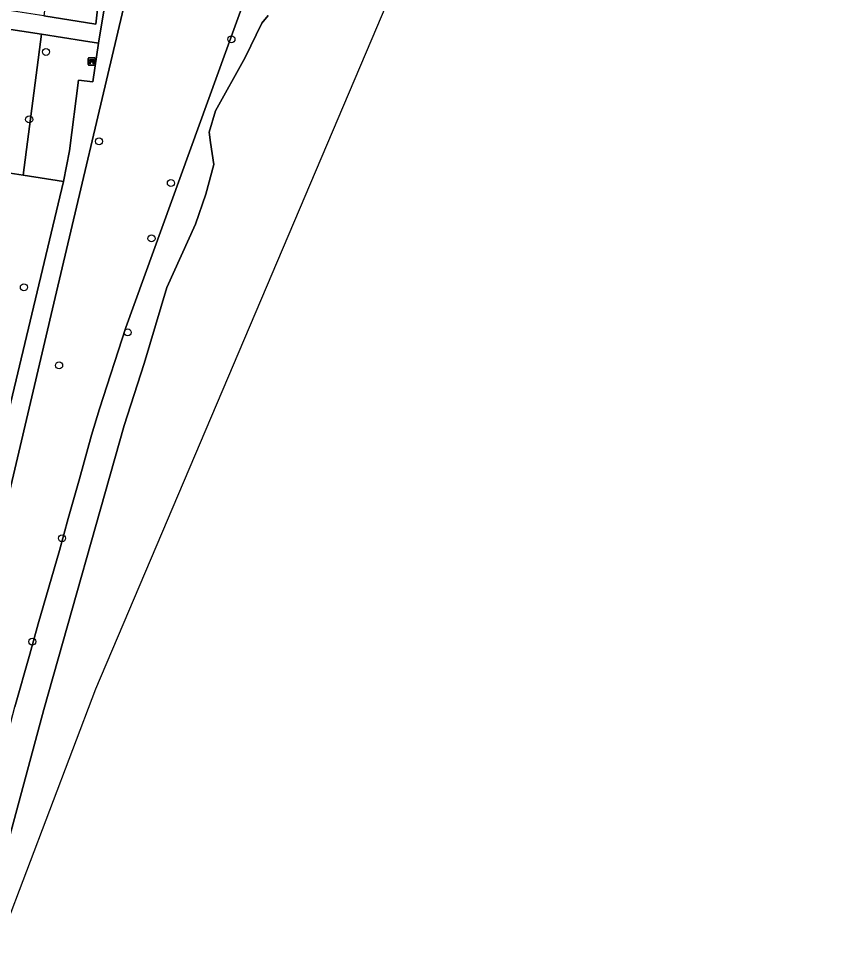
# Model space of a CAD drawing. Extents: x 161848 to 162726, y 385382 to 386521.
# Drawn here: x 162266.6 to 162381.7, y 386158.9 to 386288 of the extents above; entities that cross this region are included whole.
import ezdxf

# ---------------------------------------------------------------- set-up
doc = ezdxf.new("R2010")
doc.units = 0
for name, color, linetype in [('IMGEO_Bank', 7, 'Continuous'), ('IMGEO_Boom', 7, 'Continuous'), ('IMGEO_Groenvoorziening', 7, 'Continuous'), ('IMGEO_Rietland', 7, 'Continuous'), ('IMGEO_Voetpad_halfverhard', 7, 'Continuous'), ('IMGEO_Waterloop', 7, 'Continuous')]:
    doc.layers.add(name, color=color, linetype=linetype)

msp = doc.modelspace()

# ---------------------------------------------------------------- linework, layer by layer
at = {"layer": 'IMGEO_Bank'}
for p, q in [((162276.29, 386281.63), (162276.29, 386282.47)), ((162276.29, 386282.47), (162276.29, 386281.63)), ((162276.36, 386282.56), (162277.2, 386282.56)), ((162277.2, 386282.56), (162276.36, 386282.56)), ((162277.21, 386281.56), (162276.37, 386281.56)), ((162276.37, 386281.56), (162277.21, 386281.56)), ((162276.99, 386281.96), (162276.59, 386281.96)), ((162276.6, 386282.06), (162276.6, 386282.17)), ((162276.64, 386282.17), (162276.64, 386282.06)), ((162276.93, 386282.18), (162276.65, 386282.18)), ((162276.65, 386282.06), (162276.93, 386282.06)), ((162276.94, 386282.06), (162276.94, 386282.17)), ((162276.98, 386282.17), (162276.98, 386282.06)), ((162277.29, 386282.48), (162277.29, 386281.64)), ((162277.29, 386281.64), (162277.29, 386282.48))]:
    msp.add_line(p, q, dxfattribs=at)
for points in [[(162276.54, 386281.96), (162276.39, 386281.96), (162276.51, 386282.06), (162276.59, 386282.06)], [(162276.59, 386282.18), (162276.51, 386282.18), (162276.51, 386282.34), (162277.07, 386282.34), (162277.07, 386282.18), (162276.99, 386282.18)], [(162276.59, 386281.95), (162276.59, 386281.74), (162276.54, 386281.74), (162276.54, 386281.95)], [(162276.99, 386282.06), (162277.07, 386282.06), (162277.18, 386281.96), (162277.04, 386281.96)], [(162277.04, 386281.95), (162277.04, 386281.74), (162276.99, 386281.74), (162276.99, 386281.95)]]:
    msp.add_lwpolyline(points, dxfattribs=at)
for centre, radius, start, end in [((162276.37, 386282.48), 0.0779, 92.4484, 184.2845), ((162276.37, 386282.48), 0.0779, 92.4484, 184.2845), ((162276.37, 386281.64), 0.0779, 182.4484, 274.2845), ((162276.37, 386281.64), 0.0779, 182.4484, 274.2845), ((162276.54, 386281.95), 0.00671, 2.8957, 87.1043), ((162276.59, 386282.17), 0.00671, 2.8957, 87.1043), ((162276.59, 386282.06), 0.00671, 272.8957, 357.1043), ((162276.59, 386281.95), 0.00671, 92.8957, 177.1043), ((162276.65, 386282.17), 0.00671, 92.8957, 177.1043), ((162276.65, 386282.06), 0.00671, 182.8957, 267.1043), ((162276.93, 386282.17), 0.00671, 2.8957, 87.1043), ((162276.93, 386282.06), 0.00671, 272.8957, 357.1043), ((162276.99, 386282.17), 0.00671, 92.8957, 177.1043), ((162276.99, 386282.06), 0.00671, 182.8957, 267.1043), ((162276.99, 386281.95), 0.00671, 2.8957, 87.1043), ((162277.04, 386281.95), 0.00671, 92.8957, 177.1043), ((162277.21, 386282.48), 0.0779, 2.4484, 94.2845), ((162277.21, 386282.48), 0.0779, 2.4484, 94.2845), ((162277.21, 386281.64), 0.0779, 272.4484, 4.2845), ((162277.21, 386281.64), 0.0779, 272.4484, 4.2845)]:
    msp.add_arc(centre, radius, start, end, dxfattribs=at)
at = {"layer": 'IMGEO_Boom'}
for centre in [(162296.24, 386285.16), (162270.42, 386283.4), (162268.08, 386274.01), (162277.81, 386270.95), (162287.81, 386265.14), (162285.11, 386257.44), (162267.34, 386250.64), (162281.79, 386244.36), (162272.25, 386239.76), (162272.65, 386215.7), (162268.51, 386201.31)]:
    msp.add_circle(centre, 0.489, dxfattribs=at)
at = {"layer": 'IMGEO_Groenvoorziening'}
for points in [[(162298.1, 386290.77), (162317.71, 386335.16), (162292.79, 386338.59), (162290.16, 386327.44), (162271.89, 386250), (162253.16, 386170.62), (162250.49, 386159.34), (162253.98, 386158.88), (162257.93, 386162.35), (162258.17, 386162.86), (162260.96, 386173.33), (162263.98, 386184.41), (162266.09, 386192.24), (162268.16, 386199.56), (162269.35, 386203.78), (162272.28, 386214), (162273.52, 386218.45), (162275.09, 386223.99), (162276.77, 386230.07), (162277.87, 386233.72), (162281.53, 386245.03)], [(162277.9, 386292.38), (162276.73, 386292.55), (162276.89, 386294.23), (162270.98, 386295.11), (162270.11, 386288.41), (162277.35, 386287.27)], [(162269.78, 386285.85), (162264.34, 386286.71), (162261.79, 386267.09), (162267.23, 386266.23)], [(162267.23, 386266.23), (162272.84, 386265.34), (162273.68, 386269.65), (162274.94, 386279.49), (162276.93, 386279.25), (162277.72, 386284.62), (162275.63, 386284.92), (162269.78, 386285.85)], [(162267.23, 386266.23), (162261.79, 386267.09), (162256.36, 386267.95), (162253.99, 386250), (162251.39, 386230.34), (162261.61, 386229.36), (162261.52, 386228.63), (162264.05, 386228.45), (162269.18, 386250), (162272.84, 386265.34)]]:
    msp.add_lwpolyline(points, close=True, dxfattribs=at)
at = {"layer": 'IMGEO_Rietland'}
for points in [[(162298.1, 386290.77), (162281.53, 386245.03), (162277.87, 386233.72), (162276.77, 386230.07), (162275.09, 386223.99), (162273.52, 386218.45), (162272.28, 386214), (162269.35, 386203.78), (162268.16, 386199.56), (162266.09, 386192.24)], [(162263.39, 386167.02), (162270.14, 386191.86), (162281.31, 386231.41), (162284.1, 386240.03), (162287.26, 386250.59), (162291.24, 386259.43), (162292.66, 386263.6), (162293.77, 386267.75), (162293.34, 386270.79), (162293.14, 386272.23), (162294.04, 386275.19), (162298.17, 386282.62), (162300.45, 386287.4), (162301.34, 386288.48)]]:
    msp.add_lwpolyline(points, dxfattribs=at)
at = {"layer": 'IMGEO_Voetpad_halfverhard'}
msp.add_lwpolyline([(162279, 386292.22), (162277.72, 386284.62), (162276.93, 386279.25), (162274.94, 386279.49), (162273.68, 386269.65), (162272.84, 386265.34), (162269.18, 386250), (162264.05, 386228.45), (162263.85, 386227.62), (162262.9, 386227.57), (162262.65, 386223.09), (162262.11, 386220.3), (162261.58, 386215.43), (162259.98, 386215.6), (162259.05, 386207.02), (162258.47, 386204.57), (162250.31, 386170.09), (162249.21, 386165.46), (162247.84, 386159.66), (162250.49, 386159.34), (162253.16, 386170.62), (162271.89, 386250), (162290.16, 386327.44)], dxfattribs=at)
msp.add_lwpolyline([(162279, 386292.22), (162277.9, 386292.38), (162277.35, 386287.27), (162270.11, 386288.41), (162264.68, 386289.27), (162259.24, 386290.13), (162258.95, 386287.56), (162264.34, 386286.71), (162269.78, 386285.85), (162275.63, 386284.92), (162277.72, 386284.62)], close=True, dxfattribs=at)
at = {"layer": 'IMGEO_Waterloop'}
for points in [[(162264.53, 386160.96), (162277.36, 386194.74), (162335.65, 386331.94), (162381.72, 386440.36)], [(162301.34, 386288.48), (162300.45, 386287.4), (162298.17, 386282.62), (162294.04, 386275.19), (162293.14, 386272.23), (162293.34, 386270.79), (162293.77, 386267.75), (162292.66, 386263.6), (162291.24, 386259.43), (162287.26, 386250.59), (162284.1, 386240.03), (162281.31, 386231.41), (162270.14, 386191.86), (162263.39, 386167.02), (162261.78, 386161.32), (162264.25, 386161), (162264.53, 386160.96)]]:
    msp.add_lwpolyline(points, dxfattribs=at)

doc.saveas('drawing.dxf')
